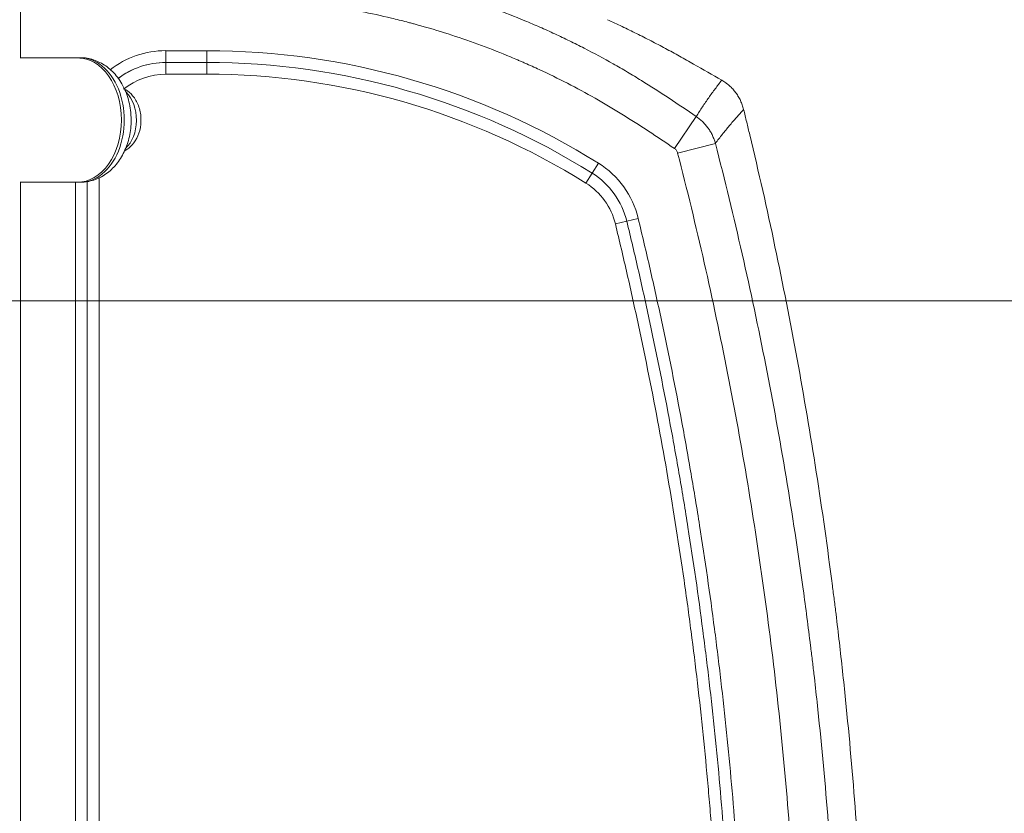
# Model space of a CAD drawing. Header units: millimetres. Extents: x -10 to 594, y 0 to 420.
# Tile 520 of 656: x 279 to 292, y 282 to 292. Entities that reach past the tile are written whole.
import ezdxf

# ---------------------------------------------------------------- set-up
doc = ezdxf.new("R2010")
doc.units = ezdxf.units.MM
doc.layers.add('1', color=7, linetype='Continuous', true_color=0xffffff)
doc.styles.add('Calibri', font='txt')
doc.dimstyles.get("Standard").update_dxf_attribs({"dimtxt": 0.18, "dimasz": 0.18, "dimexe": 0.18, "dimexo": 0.0625, "dimgap": 0.09, "dimtad": 0, "dimtih": 1, "dimtoh": 1, "dimdec": 4, "dimzin": 0, "dimdsep": 46, "dimtxsty": 'Standard', "dimcen": 0.09, "dimadec": 0, "dimazin": 0, "dimtfac": 1, "dimtdec": 4, "dimtofl": 0, "dimtmove": 0, "dimatfit": 3, "dimfxl": 0, "dimtolj": 1, "dimtzin": 0, "dimarcsym": 0})

# ---------------------------------------------------------------- blocks, each defined once
blk = doc.blocks.new('_U9')
at = {"layer": '1', "color": 18, "lineweight": 13}
for p, q in [((274.742, 288.74), (314.015, 288.74)), ((312.015, 288.74), (312.015, 278.561)), ((312.015, 254.792), (312.015, 264.971)), ((274.742, 254.792), (314.015, 254.792))]:
    blk.add_line(p, q, dxfattribs=at)
at = {"layer": '1', "color": 18}
for points in [[(312.015, 288.74), (312.953, 285.24), (311.078, 285.24)], [(312.015, 254.792), (311.078, 258.292), (312.953, 258.292)]]:
    blk.add_solid(points, dxfattribs=at)
at = {"layer": '1', "color": 18, "linetype": 'Continuous', "lineweight": 13, "char_height": 3.5, "attachment_point": 7, "line_spacing_factor": 1.399613, "style": 'Calibri'}
for s, insert in [('\\fCalibri|b0|i0;\\W1.0000;0.7', (308.876, 272.292)), ('\\fCalibri|b0|i0;\\W1.0000;CTRS', (319.026, 272.292)), ('\\fCalibri|b0|i0;\\W1.0000;AFT LIFT POINTS', (308.876, 265.247))]:
    blk.add_mtext(s, dxfattribs=dict(at, insert=insert))
blk = doc.blocks.new('_U11')
at = {"layer": '1', "color": 18, "lineweight": 13}
for p, q in [((273.242, 290.24), (273.242, 340.274)), ((291.53, 304.084), (291.53, 340.274)), ((273.242, 338.274), (276.159, 338.274)), ((291.53, 338.274), (288.612, 338.274))]:
    blk.add_line(p, q, dxfattribs=at)
at = {"layer": '1', "color": 18}
for points in [[(273.242, 338.274), (276.742, 339.212), (276.742, 337.336)], [(291.53, 338.274), (288.03, 337.336), (288.03, 339.212)]]:
    blk.add_solid(points, dxfattribs=at)
at = {"layer": '1', "color": 18, "linetype": 'Continuous', "lineweight": 13, "insert": (277.845, 335.277), "char_height": 3.5, "attachment_point": 7, "line_spacing_factor": 1.399613, "style": 'Calibri'}
blk.add_mtext('\\fCalibri|b0|i0;\\W1.0000;0.37', dxfattribs=at)

msp = doc.modelspace()

# ---------------------------------------------------------------- linework, layer by layer
at = {"layer": '1', "color": 155, "linetype": 'Continuous', "lineweight": 13}
for p, q in [((279.193, 292.595), (279.193, 291.838)), ((281.042, 291.928), (281.042, 291.778)), ((281.042, 291.928), (281.564, 291.928)), ((281.564, 291.778), (281.564, 291.928)), ((281.043, 291.628), (281.043, 291.778)), ((281.564, 291.628), (281.564, 291.778)), ((281.564, 291.628), (281.043, 291.628)), ((287.526, 290.68), (287.803, 291.089)), ((287.566, 290.623), (288.047, 290.746)), ((286.477, 290.366), (286.556, 290.493)), ((286.477, 290.366), (286.397, 290.239)), ((279.193, 290.25), (279.193, 253.282)), ((279.89, 253.282), (279.89, 290.25)), ((280.04, 290.264), (280.04, 253.271)), ((280.042, 253.27), (280.042, 290.265)), ((280.192, 290.312), (280.192, 253.224)), ((286.917, 289.755), (286.772, 289.719)), ((286.917, 289.755), (287.063, 289.79))]:
    msp.add_line(p, q, dxfattribs=at)
at = {"layer": '1', "color": 155, "linetype": 'Continuous', "lineweight": 18}
for p, q in [((279.952, 291.838), (279.917, 291.838)), ((281.564, 291.778), (281.042, 291.778)), ((279.917, 290.25), (279.952, 290.25))]:
    msp.add_line(p, q, dxfattribs=at)
at = {"layer": '1', "color": 155, "linetype": 'Continuous', "lineweight": 13}
for centre, radius, start, end in [((281.564, 282.528), 9.4, 57.9235, 90), ((281.564, 282.528), 9.1, 57.9235, 90), ((285.946, 289.519), 1.15, 13.6337, 57.9235), ((285.946, 289.519), 0.85, 13.6337, 57.9235)]:
    msp.add_arc(centre, radius, start, end, dxfattribs=at)
at = {"layer": '1', "color": 155, "linetype": 'Continuous', "lineweight": 18}
for centre, radius, start, end in [((281.564, 282.528), 9.25, 57.9235, 90), ((285.946, 289.519), 1, 13.6337, 57.9235)]:
    msp.add_arc(centre, radius, start, end, dxfattribs=at)
at = {"layer": '1', "color": 155, "linetype": 'Continuous', "lineweight": 13}
for centre, major_axis, ratio, start_param, end_param in [((281.042, 290.778), (-1.152, 0), 0.99863, 4.712389, 5.37529), ((279.952, 291.044), (0, -0.794), 0.707107, 0, 3.141593), ((281.043, 290.778), (-0.851, 0), 0.99863, 4.712389, 5.398091), ((280.359, 291.044), (0, -0.437), 0.707107, 0.587952, 2.523762)]:
    msp.add_ellipse(centre, major_axis=major_axis, ratio=ratio, start_param=start_param, end_param=end_param, dxfattribs=at)
at = {"layer": '1', "color": 155, "linetype": 'Continuous', "lineweight": 18}
for centre, major_axis, ratio, start_param, end_param in [((279.917, 291.044), (0, 0.794), 0.707107, 4.712389, 6.282694), ((281.042, 290.778), (1.002, 0), 0.998219, 1.570796, 2.22437), ((281.043, 290.778), (1.001, 0), 0.99904, 1.570796, 2.225229), ((279.917, 291.044), (0, 0.794), 0.707107, 3.1412, 4.712389)]:
    msp.add_ellipse(centre, major_axis=major_axis, ratio=ratio, start_param=start_param, end_param=end_param, dxfattribs=at)
at = {"layer": '1', "color": 155, "linetype": 'Continuous', "lineweight": 13}
for points, knots in [([(281.543, 293.116), (281.547, 293.116), (281.554, 293.116), (281.56, 293.116), (281.565, 293.116), (281.567, 293.116), (281.574, 293.116), (281.578, 293.116), (281.587, 293.116), (281.591, 293.116), (281.613, 293.116), (281.63, 293.116), (281.682, 293.116), (281.717, 293.116), (281.822, 293.114), (281.892, 293.112), (281.996, 293.109), (282.031, 293.107), (282.101, 293.104), (282.135, 293.102), (282.24, 293.096), (282.309, 293.092), (282.518, 293.076), (282.656, 293.063), (282.864, 293.039), (282.933, 293.03), (283.037, 293.016), (283.071, 293.011), (283.14, 293.001), (283.175, 292.996), (283.347, 292.969), (283.621, 292.92), (283.893, 292.861), (284.097, 292.812), (284.164, 292.795), (284.265, 292.769), (284.299, 292.76), (284.366, 292.741), (284.4, 292.732), (284.568, 292.685), (284.701, 292.644), (284.867, 292.59), (284.9, 292.579), (284.966, 292.557), (284.999, 292.546), (285.098, 292.511), (285.163, 292.488), (285.359, 292.415), (285.489, 292.364), (285.65, 292.297), (285.682, 292.284), (285.746, 292.256), (285.778, 292.243), (285.874, 292.2), (285.969, 292.157), (286.064, 292.113), (286.126, 292.083), (286.158, 292.068), (286.252, 292.022), (286.314, 291.991), (286.5, 291.895), (286.623, 291.829), (286.805, 291.726), (286.865, 291.692), (286.955, 291.638), (286.985, 291.62), (287.044, 291.584), (287.074, 291.566), (287.222, 291.474), (287.34, 291.399), (287.572, 291.245), (287.688, 291.167), (287.803, 291.089)], [0, 0, 0, 0, 0.001953, 0.00293, 0.00293, 0.003906, 0.003906, 0.005859, 0.005859, 0.007812, 0.007812, 0.015625, 0.015625, 0.03125, 0.03125, 0.0625, 0.0625, 0.078125, 0.078125, 0.09375, 0.09375, 0.125, 0.125, 0.1875, 0.1875, 0.21875, 0.21875, 0.234375, 0.234375, 0.25, 0.25, 0.3125, 0.375, 0.375, 0.40625, 0.40625, 0.421875, 0.421875, 0.4375, 0.4375, 0.5, 0.5, 0.515625, 0.515625, 0.53125, 0.53125, 0.5625, 0.5625, 0.625, 0.625, 0.640625, 0.640625, 0.65625, 0.65625, 0.6875, 0.703125, 0.703125, 0.71875, 0.71875, 0.75, 0.75, 0.8125, 0.8125, 0.84375, 0.84375, 0.859375, 0.859375, 0.875, 0.875, 0.9375, 0.9375, 1, 1, 1, 1]), ([(287.526, 290.68), (287.416, 290.755), (287.305, 290.83), (287.082, 290.976), (286.97, 291.048), (286.828, 291.136), (286.8, 291.154), (286.743, 291.188), (286.714, 291.205), (286.628, 291.256), (286.571, 291.289), (286.397, 291.388), (286.28, 291.451), (286.043, 291.573), (285.923, 291.631), (285.742, 291.715), (285.681, 291.743), (285.605, 291.776), (285.59, 291.783), (285.559, 291.796), (285.513, 291.816), (285.467, 291.835), (285.314, 291.899), (285.066, 291.997), (284.689, 292.128), (284.434, 292.206), (284.274, 292.251), (284.242, 292.26), (284.194, 292.273), (284.178, 292.277), (284.145, 292.286), (284.129, 292.29), (284.049, 292.311), (283.984, 292.327), (283.789, 292.374), (283.529, 292.431), (283.267, 292.477), (283.069, 292.508), (283.003, 292.518), (282.871, 292.536), (282.805, 292.544), (282.607, 292.567), (282.474, 292.58), (282.209, 292.6), (282.076, 292.607), (281.876, 292.614), (281.81, 292.616), (281.71, 292.618), (281.676, 292.618), (281.626, 292.618), (281.61, 292.618), (281.585, 292.618), (281.576, 292.618), (281.564, 292.618), (281.56, 292.618), (281.551, 292.618), (281.547, 292.618), (281.543, 292.618)], [0, 0, 0, 0, 0.0625, 0.0625, 0.125, 0.125, 0.140625, 0.140625, 0.15625, 0.15625, 0.1875, 0.1875, 0.25, 0.25, 0.3125, 0.3125, 0.34375, 0.34375, 0.351562, 0.351562, 0.359375, 0.375, 0.375, 0.4375, 0.5, 0.5625, 0.5625, 0.578125, 0.578125, 0.585938, 0.585938, 0.59375, 0.59375, 0.625, 0.625, 0.6875, 0.75, 0.75, 0.78125, 0.78125, 0.8125, 0.8125, 0.875, 0.875, 0.9375, 0.9375, 0.96875, 0.96875, 0.984375, 0.984375, 0.992187, 0.992187, 0.996094, 0.996094, 0.998047, 0.998047, 1, 1, 1, 1]), ([(287.803, 291.089), (287.829, 291.13), (287.855, 291.171), (287.908, 291.251), (287.935, 291.29), (287.989, 291.367), (288.017, 291.405), (288.072, 291.479), (288.1, 291.516), (288.128, 291.552)], [0, 0, 0, 0, 0.25, 0.25, 0.5, 0.5, 0.75, 0.75, 1, 1, 1, 1]), ([(288.407, 291.179), (288.376, 291.145), (288.346, 291.111), (288.285, 291.042), (288.255, 291.006), (288.194, 290.934), (288.165, 290.898), (288.105, 290.823), (288.076, 290.785), (288.047, 290.746)], [0, 0, 0, 0, 0.25, 0.25, 0.5, 0.5, 0.75, 0.75, 1, 1, 1, 1]), ([(287.803, 291.089), (287.818, 291.079), (287.832, 291.068), (287.86, 291.045), (287.887, 291.022), (287.911, 290.995), (287.934, 290.968), (287.945, 290.954), (287.958, 290.936), (287.961, 290.932), (287.966, 290.925), (287.968, 290.921), (287.976, 290.91), (287.98, 290.902), (287.994, 290.879), (288.011, 290.847), (288.024, 290.814), (288.037, 290.781), (288.042, 290.764), (288.047, 290.746)], [0, 0, 0, 0, 0.125, 0.125, 0.25, 0.375, 0.375, 0.5, 0.5, 0.53125, 0.53125, 0.5625, 0.5625, 0.625, 0.625, 0.75, 0.875, 0.875, 1, 1, 1, 1]), ([(288.047, 290.746), (288.167, 290.278), (288.281, 289.808), (288.495, 288.865), (288.595, 288.393), (288.782, 287.445), (288.868, 286.97), (289.027, 286.017), (289.1, 285.539), (289.199, 284.821), (289.23, 284.581), (289.267, 284.281), (289.274, 284.221), (289.289, 284.101), (289.31, 283.921), (289.33, 283.74), (289.395, 283.139), (289.44, 282.658), (289.516, 281.693), (289.547, 281.211), (289.578, 280.607), (289.583, 280.486), (289.591, 280.305), (289.593, 280.244), (289.598, 280.123), (289.6, 280.063), (289.611, 279.761), (289.618, 279.519), (289.623, 279.277)], [0, 0, 0, 0, 0.125, 0.125, 0.25, 0.25, 0.375, 0.375, 0.5, 0.5, 0.5625, 0.5625, 0.578125, 0.578125, 0.59375, 0.625, 0.625, 0.75, 0.75, 0.875, 0.875, 0.90625, 0.90625, 0.921875, 0.921875, 0.9375, 0.9375, 1, 1, 1, 1]), ([(287.566, 290.623), (287.565, 290.629), (287.563, 290.634), (287.558, 290.645), (287.555, 290.65), (287.548, 290.66), (287.54, 290.669), (287.531, 290.677), (287.526, 290.68)], [0, 0, 0, 0, 0.25, 0.25, 0.5, 0.5, 0.75, 1, 1, 1, 1]), ([(289.126, 279.266), (289.115, 279.747), (289.098, 280.227), (289.05, 281.184), (289.02, 281.662), (288.944, 282.616), (288.9, 283.092), (288.797, 284.042), (288.739, 284.516), (288.609, 285.463), (288.537, 285.935), (288.38, 286.878), (288.294, 287.348), (288.11, 288.287), (288.011, 288.755), (287.799, 289.691), (287.686, 290.157), (287.566, 290.623)], [0, 0, 0, 0, 0.125, 0.125, 0.25, 0.25, 0.375, 0.375, 0.5, 0.5, 0.625, 0.625, 0.75, 0.75, 0.875, 0.875, 1, 1, 1, 1]), ([(287.063, 289.79), (287.115, 289.574), (287.217, 289.142), (287.313, 288.709), (287.452, 288.058), (287.539, 287.623), (287.661, 286.968), (287.7, 286.749), (287.775, 286.312), (287.811, 286.093), (287.915, 285.436), (287.978, 284.996), (288.043, 284.501), (288.05, 284.446), (288.064, 284.336), (288.084, 284.171), (288.131, 283.785), (288.215, 283.014), (288.274, 282.351), (288.341, 281.467), (288.368, 281.025), (288.4, 280.36), (288.419, 279.917), (288.431, 279.474), (288.436, 279.252)], [0, 0, 0, 0, 0.0625, 0.125, 0.125, 0.25, 0.25, 0.3125, 0.3125, 0.375, 0.375, 0.5, 0.5, 0.515625, 0.515625, 0.53125, 0.5625, 0.625, 0.75, 0.75, 0.875, 0.875, 0.9375, 1, 1, 1, 1]), ([(288.136, 279.245), (288.131, 279.466), (288.119, 279.907), (288.101, 280.348), (288.069, 281.008), (288.041, 281.449), (288, 281.999), (287.991, 282.109), (287.973, 282.328), (287.945, 282.658), (287.871, 283.426), (287.795, 284.084), (287.73, 284.576), (287.723, 284.63), (287.709, 284.74), (287.686, 284.904), (287.633, 285.286), (287.583, 285.613), (287.48, 286.266), (287.406, 286.7), (287.245, 287.566), (287.158, 287.999), (287.02, 288.645), (286.925, 289.075), (286.824, 289.505), (286.772, 289.719)], [0, 0, 0, 0, 0.0625, 0.125, 0.125, 0.25, 0.25, 0.28125, 0.28125, 0.3125, 0.375, 0.5, 0.5, 0.515625, 0.515625, 0.53125, 0.5625, 0.625, 0.625, 0.75, 0.75, 0.875, 0.875, 0.9375, 1, 1, 1, 1])]:
    msp.add_open_spline(points, degree=3, knots=knots, dxfattribs=at)
at = {"layer": '1', "color": 155, "linetype": 'Continuous', "lineweight": 18}
for points, knots in [([(288.128, 291.552), (288.009, 291.621), (287.89, 291.689), (287.71, 291.791), (287.65, 291.825), (287.56, 291.875), (287.53, 291.891), (287.47, 291.924), (287.44, 291.94), (287.379, 291.973), (287.349, 291.989), (287.288, 292.021), (287.257, 292.037), (287.166, 292.084), (287.105, 292.115), (286.981, 292.176), (286.92, 292.207), (286.796, 292.266), (286.733, 292.295), (286.671, 292.323)], [0, 0, 0, 0, 0.25, 0.25, 0.375, 0.375, 0.4375, 0.4375, 0.5, 0.5, 0.5625, 0.5625, 0.625, 0.625, 0.75, 0.75, 0.875, 0.875, 1, 1, 1, 1]), ([(280.601, 291.044), (280.601, 291.086), (280.594, 291.201), (280.549, 291.386), (280.452, 291.57), (280.32, 291.713), (280.167, 291.801), (280.036, 291.841), (279.963, 291.834), (279.946, 291.832)], [0, 0, 0, 0, 0.104243, 0.287165, 0.474512, 0.639619, 0.798172, 0.952988, 1, 1, 1, 1]), ([(288.407, 291.179), (288.402, 291.198), (288.396, 291.217), (288.383, 291.255), (288.375, 291.273), (288.359, 291.309), (288.349, 291.327), (288.336, 291.348), (288.334, 291.352), (288.328, 291.361), (288.326, 291.365), (288.317, 291.377), (288.311, 291.386), (288.294, 291.41), (288.268, 291.44), (288.24, 291.468), (288.218, 291.488), (288.21, 291.494), (288.198, 291.504), (288.194, 291.507), (288.186, 291.513), (288.182, 291.516), (288.162, 291.531), (288.145, 291.542), (288.128, 291.552)], [0, 0, 0, 0, 0.125, 0.125, 0.25, 0.25, 0.375, 0.375, 0.40625, 0.40625, 0.4375, 0.4375, 0.5, 0.5, 0.625, 0.75, 0.75, 0.8125, 0.8125, 0.84375, 0.84375, 0.875, 0.875, 1, 1, 1, 1]), ([(280.521, 290.65), (280.538, 290.66), (280.59, 290.696), (280.662, 290.779), (280.718, 290.913), (280.734, 291.071), (280.703, 291.227), (280.631, 291.353), (280.565, 291.41), (280.531, 291.431)], [0, 0, 0, 0, 0.066252, 0.210196, 0.366067, 0.532434, 0.706512, 0.867069, 1, 1, 1, 1]), ([(288.407, 291.179), (288.42, 291.125), (288.433, 291.071), (288.459, 290.963), (288.472, 290.91), (288.485, 290.856)], [0, 0, 0, 0, 0.5, 0.5, 1, 1, 1, 1]), ([(279.957, 290.252), (280.016, 290.252), (280.128, 290.269), (280.286, 290.35), (280.418, 290.475), (280.52, 290.637), (280.586, 290.832), (280.601, 290.971), (280.601, 291.044)], [0, 0, 0, 0, 0.156324, 0.316214, 0.477442, 0.645388, 0.820962, 1, 1, 1, 1]), ([(289.974, 279.277), (289.963, 279.764), (289.93, 280.739), (289.87, 281.711), (289.798, 282.683), (289.755, 283.168), (289.681, 283.895), (289.655, 284.138), (289.613, 284.501), (289.592, 284.683), (289.569, 284.864), (289.554, 284.985), (289.546, 285.046), (289.476, 285.59), (289.408, 286.073), (289.258, 287.036), (289.176, 287.516), (289.001, 288.474), (288.907, 288.952), (288.706, 289.906), (288.599, 290.381), (288.485, 290.856)], [0, 0, 0, 0, 0.125, 0.25, 0.25, 0.375, 0.375, 0.4375, 0.4375, 0.46875, 0.484375, 0.484375, 0.5, 0.5, 0.625, 0.625, 0.75, 0.75, 0.875, 0.875, 1, 1, 1, 1]), ([(288.286, 279.249), (288.281, 279.47), (288.269, 279.912), (288.25, 280.354), (288.219, 281.016), (288.191, 281.457), (288.125, 282.339), (288.086, 282.779), (288.018, 283.439), (287.982, 283.768), (287.936, 284.153), (287.915, 284.317), (287.901, 284.427), (287.894, 284.482), (287.83, 284.976), (287.767, 285.414), (287.663, 286.069), (287.627, 286.287), (287.552, 286.723), (287.513, 286.941), (287.392, 287.594), (287.305, 288.028), (287.166, 288.677), (287.071, 289.109), (286.97, 289.539), (286.917, 289.755)], [0, 0, 0, 0, 0.0625, 0.125, 0.125, 0.25, 0.25, 0.375, 0.375, 0.4375, 0.46875, 0.484375, 0.484375, 0.5, 0.5, 0.625, 0.625, 0.6875, 0.6875, 0.75, 0.75, 0.875, 0.875, 0.9375, 1, 1, 1, 1])]:
    msp.add_open_spline(points, degree=3, knots=knots, dxfattribs=at)
for points in [[(279.917, 291.838), (279.187, 291.838)], [(279.187, 290.25), (279.917, 290.25)]]:
    msp.add_open_spline(points, degree=1, dxfattribs=at)

# ---------------------------------------------------------------- dimensions: what is measured, and where the dimension line sits
at = {"layer": '1', "color": 18, "linetype": 'Continuous', "lineweight": 13}
dim = msp.add_linear_dim(base=(273.242, 338.274), p1=(291.53, 304.084), p2=(273.242, 288.74), dimstyle='Standard', override={"dimtxt": 3.5, "dimasz": 3.5, "dimexe": 2, "dimexo": 0, "dimgap": 1.5, "dimtih": 0, "dimtoh": 0, "dimdec": 2, "dimlfac": 0.02, "dimdsep": 46, "dimlunit": 2, "dimtxsty": 'Calibri', "dimsah": 1, "dimse1": 0, "dimse2": 0, "dimsd1": 0, "dimsd2": 0, "dimclrd": 18, "dimclre": 18, "dimclrt": 18, "dimtol": 0, "dimtm": -0.1, "dimtfac": 1, "dimtdec": 2, "dimtofl": 1, "dimtmove": 0, "dimlwd": 13, "dimlwe": 13}, dxfattribs=at)
dim.commit()
dim.dimension.update_dxf_attribs({"geometry": '_U11', "text_midpoint": (282.386, 338.274), "dimtype": 160})
dim = msp.add_linear_dim(base=(312.015, 288.74), p1=(273.242, 254.792), p2=(273.242, 288.74), angle=90, text=' <> \\fCalibri|b0|i0;\\C18;{\\H1.00x;\\fCalibri|b0|i0;CTRS\\fCalibri|b0|i0;}\\C18;\\P\\fCalibri|b0|i0;\\C18;{\\H1.00x;\\fCalibri|b0|i0;AFT LIFT POINTS\\fCalibri|b0|i0;}\\C18;', dimstyle='Standard', override={"dimtxt": 3.5, "dimasz": 3.5, "dimexe": 2, "dimexo": 0, "dimgap": 1.5, "dimtih": 1, "dimtoh": 1, "dimdec": 1, "dimlfac": 0.02, "dimdsep": 46, "dimlunit": 2, "dimtxsty": 'Calibri', "dimsah": 1, "dimse1": 0, "dimse2": 0, "dimsd1": 0, "dimsd2": 0, "dimclrd": 18, "dimclre": 18, "dimclrt": 18, "dimtol": 0, "dimtm": -0.1, "dimtfac": 1, "dimtdec": 2, "dimtofl": 1, "dimtmove": 0, "dimlwd": 13, "dimlwe": 13}, dxfattribs=at)
dim.commit()
dim.dimension.update_dxf_attribs({"geometry": '_U9', "text_midpoint": (312.015, 271.766), "dimtype": 160})

doc.saveas('drawing.dxf')
